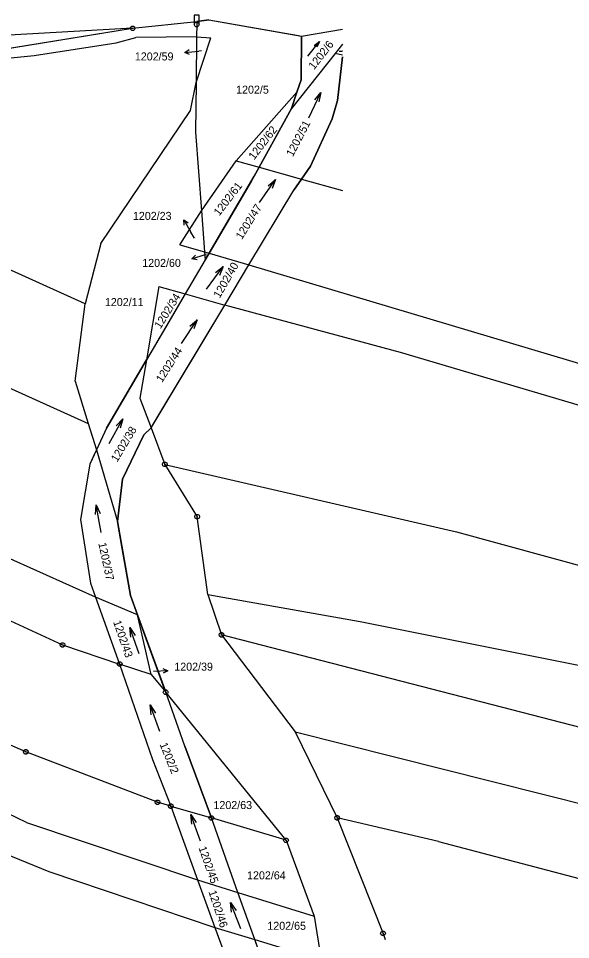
# Model space of a CAD drawing. Extents: x -777309 to -774195, y -1144706 to -1143600.
# Drawn here: x -776168.9 to -776051.5, y -1144044.3 to -1143848.6 of the extents above; entities that cross this region are included whole.
import ezdxf

# ---------------------------------------------------------------- set-up
doc = ezdxf.new("R2010")
doc.units = 0
for name, color, linetype in [('1', 7, 'Continuous'), ('11', 7, 'Continuous'), ('2', 7, 'Continuous'), ('3', 7, 'Continuous'), ('6', 7, 'Continuous'), ('7', 7, 'Continuous'), ('8', 7, 'Continuous')]:
    doc.layers.add(name, color=color, linetype=linetype)

msp = doc.modelspace()

# ---------------------------------------------------------------- linework, layer by layer
at = {"layer": '1'}
for p, q in [((-776144.62, -1143850.73), (-776130.99, -1143849.3)), ((-776131, -1143849.92), (-776131.03, -1143852.55)), ((-776130.99, -1143849.3), (-776131, -1143849.92)), ((-776128.41, -1143848.96), (-776130.99, -1143849.3)), ((-776128.41, -1143848.96), (-776108.73, -1143852.36)), ((-776144.62, -1143850.73), (-776269.47, -1143857.59)), ((-776180.94, -1143856.57), (-776144.62, -1143850.73)), ((-776108.81, -1143861.67), (-776108.73, -1143852.36)), ((-776108.73, -1143852.36), (-776100, -1143850.91)), ((-776165.57, -1143856.47), (-776148.1, -1143853.79)), ((-776148.1, -1143853.79), (-776143.91, -1143852.69)), ((-776131.03, -1143852.55), (-776143.91, -1143852.69)), ((-776131.03, -1143852.55), (-776131.14, -1143862.23)), ((-776131.14, -1143862.23), (-776128.01, -1143852.77)), ((-776131.03, -1143852.55), (-776128.01, -1143852.77)), ((-776100, -1143854.13), (-776101.56, -1143856.1)), ((-776101.56, -1143856.1), (-776110.83, -1143867.79)), ((-776100, -1143856.44), (-776101.56, -1143856.1)), ((-776200.5, -1143860.05), (-776165.57, -1143856.47)), ((-776100, -1143856.8), (-776101.07, -1143866.08)), ((-776154.75, -1143909.25), (-776265.4, -1143859.37)), ((-776109.67, -1143864.27), (-776108.81, -1143861.67)), ((-776132.33, -1143868.21), (-776131.14, -1143862.23)), ((-776131.14, -1143862.23), (-776131.25, -1143872.8)), ((-776122.62, -1143878.89), (-776109.67, -1143864.27)), ((-776110.83, -1143867.79), (-776109.67, -1143864.27)), ((-776101.07, -1143866.08), (-776102.15, -1143869.94)), ((-776117.71, -1143880.26), (-776110.83, -1143867.79)), ((-776151.36, -1143896.46), (-776132.33, -1143868.21)), ((-776102.15, -1143869.94), (-776106.81, -1143880)), ((-776131.25, -1143872.8), (-776129.97, -1143889.5)), ((-776129.97, -1143889.5), (-776122.62, -1143878.89)), ((-776122.62, -1143878.89), (-776117.71, -1143880.26)), ((-776118.75, -1143882.14), (-776117.71, -1143880.26)), ((-776117.71, -1143880.26), (-776108.72, -1143882.78)), ((-776106.81, -1143880), (-776108.72, -1143882.78)), ((-776128.34, -1143898.48), (-776118.75, -1143882.14)), ((-776108.72, -1143882.78), (-776110.33, -1143885.12)), ((-776108.72, -1143882.78), (-776100, -1143885.22)), ((-776119.88, -1143901), (-776110.33, -1143885.12)), ((-776152.51, -1143971.59), (-776341.75, -1143886.7)), ((-776134.61, -1143896.72), (-776129.97, -1143889.5)), ((-776129.97, -1143889.5), (-776129.31, -1143898.19)), ((-776253.1, -1143890.21), (-776154.06, -1143934.69)), ((-776151.36, -1143896.46), (-776154.75, -1143909.25)), ((-776134.61, -1143896.72), (-776129.31, -1143898.19)), ((-776129.31, -1143898.19), (-776128.34, -1143898.48)), ((-776129.31, -1143898.19), (-776129.18, -1143899.9)), ((-776129.18, -1143899.9), (-776128.34, -1143898.48)), ((-776128.34, -1143898.48), (-776119.88, -1143901)), ((-776129.18, -1143899.9), (-776133.42, -1143907.13)), ((-776125, -1143909.52), (-776119.88, -1143901)), ((-776119.88, -1143901), (-776015.54, -1143932.14)), ((-776139.08, -1143905.55), (-776141.66, -1143921.15)), ((-776133.42, -1143907.13), (-776141.66, -1143921.15)), ((-776139.08, -1143905.55), (-776133.42, -1143907.13)), ((-776133.42, -1143907.13), (-776125, -1143909.52)), ((-776156.83, -1143925.67), (-776154.75, -1143909.25)), ((-776140.68, -1143935.59), (-776125, -1143909.52)), ((-776087.62, -1143919.61), (-776125, -1143909.52)), ((-776018.79, -1143940.04), (-776087.62, -1143919.61)), ((-776150.18, -1143935.65), (-776141.66, -1143921.15)), ((-776141.66, -1143921.15), (-776143.08, -1143929.3)), ((-776156.83, -1143925.67), (-776154.06, -1143934.69)), ((-776143.08, -1143929.3), (-776140.68, -1143935.59)), ((-776154.06, -1143934.69), (-776152.34, -1143940.3)), ((-776150.18, -1143935.65), (-776152.34, -1143940.3)), ((-776140.68, -1143935.59), (-776142.24, -1143937.1)), ((-776140.68, -1143935.59), (-776137.78, -1143943.38)), ((-776142.24, -1143937.1), (-776146.77, -1143946.52)), ((-776152.34, -1143940.3), (-776153.75, -1143943.33)), ((-776152.34, -1143940.3), (-776147.85, -1143955.5)), ((-776153.75, -1143943.33), (-776155.73, -1143955.09)), ((-776137.78, -1143943.38), (-776075.71, -1143957.68)), ((-776137.78, -1143943.38), (-776130.9, -1143954.49)), ((-776146.77, -1143946.52), (-776147.85, -1143955.5)), ((-776219.35, -1143953.95), (-776159.54, -1143981.75)), ((-776155.73, -1143955.09), (-776153.58, -1143968.62)), ((-776147.85, -1143955.5), (-776145.07, -1143971.24)), ((-776128.66, -1143971.04), (-776130.9, -1143954.49)), ((-776075.71, -1143957.68), (-776020.67, -1143972.76)), ((-776167.18, -1144019.46), (-776296.05, -1143958.5)), ((-776153.58, -1143968.62), (-776152.51, -1143971.59)), ((-776143.59, -1143975.32), (-776152.51, -1143971.59)), ((-776152.51, -1143971.59), (-776147.38, -1143985.8)), ((-776145.07, -1143971.24), (-776143.59, -1143975.32)), ((-776128.66, -1143971.04), (-776096.24, -1143976.76)), ((-776128.66, -1143971.04), (-776125.72, -1143979.61)), ((-776140.65, -1143988.03), (-776143.59, -1143975.32)), ((-776143.59, -1143975.32), (-776137.59, -1143991.79)), ((-776096.24, -1143976.76), (-776037.14, -1143988.6)), ((-775989.03, -1144014.87), (-776125.72, -1143979.61)), ((-776125.72, -1143979.61), (-776110.04, -1144000.19)), ((-776159.54, -1143981.75), (-776147.38, -1143985.8)), ((-776140.65, -1143988.03), (-776147.38, -1143985.8)), ((-776147.38, -1143985.8), (-776140.42, -1144006.05)), ((-776167.32, -1144004.47), (-776202.79, -1143989.23)), ((-776140.65, -1143988.03), (-776137.59, -1143991.79)), ((-776133.49, -1144003.28), (-776137.59, -1143991.79)), ((-776112, -1144023.24), (-776137.59, -1143991.79)), ((-776110.04, -1144000.19), (-776005.41, -1144026.5)), ((-776110.04, -1144000.19), (-776101.12, -1144018.49)), ((-776139.33, -1144015.17), (-776167.32, -1144004.47)), ((-776133.49, -1144003.28), (-776127.87, -1144018.5)), ((-776140.42, -1144006.05), (-776136.5, -1144016)), ((-776136.5, -1144016), (-776139.33, -1144015.17)), ((-776136.5, -1144016), (-776127.87, -1144018.5)), ((-776136.5, -1144016), (-776130.8, -1144031.65)), ((-776192.7, -1144017.69), (-776162.43, -1144029.85)), ((-776122.22, -1144034.32), (-776127.87, -1144018.5)), ((-776112, -1144023.24), (-776127.87, -1144018.5)), ((-776079.54, -1144023.47), (-776101.12, -1144018.49)), ((-776101.12, -1144018.49), (-776091.37, -1144043.03)), ((-776167.18, -1144019.46), (-776130.8, -1144031.65)), ((-776112, -1144023.24), (-776106.01, -1144039.37)), ((-776079.54, -1144023.47), (-776021.21, -1144038.9)), ((-776162.43, -1144029.85), (-776127.12, -1144041.75)), ((-776130.8, -1144031.65), (-776122.22, -1144034.32)), ((-776130.8, -1144031.65), (-776127.12, -1144041.75)), ((-776122.22, -1144034.32), (-776106.01, -1144039.37)), ((-776118.65, -1144044.33), (-776122.22, -1144034.32)), ((-776106.01, -1144039.37), (-776104.49, -1144048.64)), ((-776127.12, -1144041.75), (-776118.65, -1144044.33)), ((-776127.12, -1144041.75), (-776122.49, -1144054.47)), ((-776091.37, -1144043.03), (-776090.92, -1144044.35)), ((-776118.65, -1144044.33), (-776104.49, -1144048.64)), ((-776115.32, -1144053.65), (-776118.65, -1144044.33))]:
    msp.add_line(p, q, dxfattribs=at)
at = {"layer": '11'}
for points in [[(-776396.99, -1143862.27), (-776328.8, -1143861.5), (-776317.92, -1143860.64), (-776311.57, -1143860.13), (-776303.07, -1143861.75), (-776278.19, -1143860.27), (-776265.4, -1143859.37), (-776261.07, -1143859.06), (-776202.5, -1143858), (-776180.94, -1143856.57), (-776144.62, -1143850.73), (-776130.99, -1143849.3), (-776128.41, -1143848.96), (-776109.31, -1143852.26)], [(-776109.31, -1143852.26), (-776108.73, -1143852.36), (-776108.81, -1143861.67), (-776109.67, -1143864.27), (-776110.83, -1143867.79), (-776117.71, -1143880.26), (-776118.75, -1143882.14), (-776119.42, -1143883.29), (-776128.34, -1143898.48), (-776129.18, -1143899.9), (-776133.42, -1143907.13), (-776136.92, -1143913.08), (-776141.66, -1143921.15), (-776150.18, -1143935.65), (-776152.34, -1143940.3), (-776153.03, -1143941.78), (-776153.75, -1143943.33), (-776155.73, -1143955.09), (-776153.58, -1143968.62), (-776152.51, -1143971.59), (-776147.38, -1143985.8), (-776140.42, -1144006.05), (-776136.5, -1144016), (-776130.8, -1144031.65), (-776127.12, -1144041.75), (-776122.49, -1144054.47)], [(-776115.32, -1144053.65), (-776118.65, -1144044.33), (-776122.22, -1144034.32), (-776127.87, -1144018.5), (-776133.49, -1144003.28), (-776137.59, -1143991.79), (-776137.83, -1143991.12), (-776142.3, -1143978.87), (-776143.59, -1143975.32), (-776145.07, -1143971.24), (-776146.84, -1143961.22), (-776147.85, -1143955.5), (-776146.77, -1143946.52), (-776142.24, -1143937.1), (-776140.68, -1143935.59), (-776139.03, -1143932.84), (-776125, -1143909.52), (-776119.88, -1143901), (-776110.33, -1143885.12), (-776108.72, -1143882.78), (-776106.81, -1143880), (-776102.15, -1143869.94), (-776101.07, -1143866.08), (-776100.5, -1143861.1), (-776100, -1143856.79)]]:
    msp.add_lwpolyline(points, dxfattribs=at)
at = {"layer": '3'}
for p, q in [((-776107.38, -1143856.66), (-776104.9, -1143853.5)), ((-776107.12, -1143869.77), (-776104.6, -1143864.33)), ((-776117.64, -1143887.75), (-776114.2, -1143882.83)), ((-776128.88, -1143906.18), (-776125.38, -1143901.3)), ((-776134.21, -1143917.66), (-776130.91, -1143912.64)), ((-776149.63, -1143938.93), (-776146.73, -1143933.67)), ((-776151.29, -1143957.86), (-776152.37, -1143951.96)), ((-776143.21, -1143983.66), (-776145.23, -1143978.02)), ((-776138.85, -1144000.16), (-776140.87, -1143994.5)), ((-776130.2, -1144023.42), (-776132.22, -1144017.76)), ((-776121.61, -1144042.04), (-776123.83, -1144036.46))]:
    msp.add_line(p, q, dxfattribs=at)
for points in [[(-776105.99, -1143854.35), (-776104.9, -1143853.5), (-776105.46, -1143854.76)], [(-776105.89, -1143865.93), (-776104.6, -1143864.33), (-776104.99, -1143866.35)], [(-776115.76, -1143884.18), (-776114.2, -1143882.83), (-776114.94, -1143884.76)], [(-776126.96, -1143902.64), (-776125.38, -1143901.3), (-776126.14, -1143903.22)], [(-776132.43, -1143914.04), (-776130.91, -1143912.64), (-776131.59, -1143914.59)], [(-776148.14, -1143935.18), (-776146.73, -1143933.67), (-776147.26, -1143935.67)], [(-776152.5, -1143954.02), (-776152.37, -1143951.96), (-776151.52, -1143953.84)], [(-776145.03, -1143980.07), (-776145.23, -1143978.02), (-776144.09, -1143979.73)], [(-776140.67, -1143996.56), (-776140.87, -1143994.5), (-776139.73, -1143996.22)], [(-776132.02, -1144019.82), (-776132.22, -1144017.76), (-776131.08, -1144019.48)], [(-776123.56, -1144038.51), (-776123.83, -1144036.46), (-776122.63, -1144038.14)]]:
    msp.add_lwpolyline(points, dxfattribs=at)
at = {"layer": '6'}
msp.add_line((-776131.05, -1143849.92), (-776130.95, -1143849.92), dxfattribs=at)
for points in [[(-776130.5, -1143849.92), (-776130.6, -1143850.21), (-776130.85, -1143850.39), (-776131.16, -1143850.39), (-776131.41, -1143850.21), (-776131.51, -1143849.92), (-776131.41, -1143849.63), (-776131.16, -1143849.45), (-776130.85, -1143849.45), (-776130.6, -1143849.63), (-776130.5, -1143849.92), (-776130.5, -1143848.65), (-776130.5, -1143847.92), (-776131, -1143847.92), (-776131.5, -1143847.92), (-776131.5, -1143849.19), (-776131.5, -1143849.92)], [(-776131.05, -1143849.92), (-776131, -1143849.92), (-776130.95, -1143849.92)]]:
    msp.add_lwpolyline(points, dxfattribs=at)
at = {"layer": '7'}
for p, q in [((-776133.54, -1143855.86), (-776130.55, -1143855.57)), ((-776129.97, -1143855.51), (-776130.55, -1143855.57)), ((-776100.7, -1143855.59), (-776100.07, -1143855.55)), ((-776100, -1143855.55), (-776100.07, -1143855.55)), ((-776133.73, -1143891.43), (-776132.23, -1143894.03)), ((-776131.48, -1143895.34), (-776132.23, -1143894.03)), ((-776132.01, -1143899.73), (-776129.16, -1143898.79)), ((-776128.96, -1143898.72), (-776129.16, -1143898.79)), ((-776140.21, -1143987.35), (-776140.15, -1143987.35)), ((-776137.15, -1143987.21), (-776140.15, -1143987.35))]:
    msp.add_line(p, q, dxfattribs=at)
for points in [[(-776132.49, -1143856.26), (-776133.54, -1143855.86), (-776132.59, -1143855.26)], [(-776133.66, -1143892.55), (-776133.73, -1143891.43), (-776132.79, -1143892.05)], [(-776130.9, -1143899.89), (-776132.01, -1143899.73), (-776131.22, -1143898.94)], [(-776138.17, -1143986.76), (-776137.15, -1143987.21), (-776138.13, -1143987.76)]]:
    msp.add_lwpolyline(points, dxfattribs=at)
at = {"layer": '8'}
for p, q in [((-776144.74, -1143850.73), (-776144.5, -1143850.73)), ((-776137.9, -1143943.38), (-776137.66, -1143943.38)), ((-776131.02, -1143954.49), (-776130.78, -1143954.49)), ((-776125.84, -1143979.61), (-776125.6, -1143979.61)), ((-776159.66, -1143981.75), (-776159.42, -1143981.75)), ((-776147.5, -1143985.8), (-776147.26, -1143985.8)), ((-776137.71, -1143991.79), (-776137.47, -1143991.79)), ((-776167.44, -1144004.47), (-776167.2, -1144004.47)), ((-776139.45, -1144015.17), (-776139.21, -1144015.17)), ((-776136.62, -1144016), (-776136.38, -1144016)), ((-776127.99, -1144018.5), (-776127.75, -1144018.5)), ((-776101.24, -1144018.49), (-776101, -1144018.49)), ((-776112.12, -1144023.24), (-776111.88, -1144023.24)), ((-776091.49, -1144043.03), (-776091.25, -1144043.03))]:
    msp.add_line(p, q, dxfattribs=at)
for points in [[(-776144.47, -1143850.25), (-776144.22, -1143850.43), (-776144.12, -1143850.72), (-776144.22, -1143851.01), (-776144.47, -1143851.19), (-776144.78, -1143851.19), (-776145.03, -1143851.01), (-776145.13, -1143850.72), (-776145.03, -1143850.43), (-776144.78, -1143850.25)], [(-776137.63, -1143942.9), (-776137.38, -1143943.08), (-776137.28, -1143943.37), (-776137.38, -1143943.66), (-776137.63, -1143943.84), (-776137.94, -1143943.84), (-776138.19, -1143943.66), (-776138.29, -1143943.37), (-776138.19, -1143943.08), (-776137.94, -1143942.9)], [(-776130.75, -1143954.01), (-776130.5, -1143954.19), (-776130.4, -1143954.48), (-776130.5, -1143954.77), (-776130.75, -1143954.95), (-776131.06, -1143954.95), (-776131.31, -1143954.77), (-776131.41, -1143954.48), (-776131.31, -1143954.19), (-776131.06, -1143954.01)], [(-776125.57, -1143979.13), (-776125.32, -1143979.31), (-776125.22, -1143979.6), (-776125.32, -1143979.89), (-776125.57, -1143980.07), (-776125.88, -1143980.07), (-776126.13, -1143979.89), (-776126.23, -1143979.6), (-776126.13, -1143979.31), (-776125.88, -1143979.13)], [(-776159.39, -1143981.27), (-776159.14, -1143981.45), (-776159.04, -1143981.74), (-776159.14, -1143982.03), (-776159.39, -1143982.21), (-776159.7, -1143982.21), (-776159.95, -1143982.03), (-776160.05, -1143981.74), (-776159.95, -1143981.45), (-776159.7, -1143981.27)], [(-776147.23, -1143985.32), (-776146.98, -1143985.5), (-776146.88, -1143985.79), (-776146.98, -1143986.08), (-776147.23, -1143986.26), (-776147.54, -1143986.26), (-776147.79, -1143986.08), (-776147.89, -1143985.79), (-776147.79, -1143985.5), (-776147.54, -1143985.32)], [(-776137.44, -1143991.31), (-776137.19, -1143991.49), (-776137.09, -1143991.78), (-776137.19, -1143992.07), (-776137.44, -1143992.25), (-776137.75, -1143992.25), (-776138, -1143992.07), (-776138.1, -1143991.78), (-776138, -1143991.49), (-776137.75, -1143991.31)], [(-776167.17, -1144003.99), (-776166.92, -1144004.17), (-776166.82, -1144004.46), (-776166.92, -1144004.75), (-776167.17, -1144004.93), (-776167.48, -1144004.93), (-776167.73, -1144004.75), (-776167.83, -1144004.46), (-776167.73, -1144004.17), (-776167.48, -1144003.99)], [(-776139.18, -1144014.69), (-776138.93, -1144014.87), (-776138.83, -1144015.16), (-776138.93, -1144015.45), (-776139.18, -1144015.63), (-776139.49, -1144015.63), (-776139.74, -1144015.45), (-776139.84, -1144015.16), (-776139.74, -1144014.87), (-776139.49, -1144014.69)], [(-776136.35, -1144015.52), (-776136.1, -1144015.7), (-776136, -1144015.99), (-776136.1, -1144016.28), (-776136.35, -1144016.46), (-776136.66, -1144016.46), (-776136.91, -1144016.28), (-776137.01, -1144015.99), (-776136.91, -1144015.7), (-776136.66, -1144015.52)], [(-776127.72, -1144018.02), (-776127.47, -1144018.2), (-776127.37, -1144018.49), (-776127.47, -1144018.78), (-776127.72, -1144018.96), (-776128.03, -1144018.96), (-776128.28, -1144018.78), (-776128.38, -1144018.49), (-776128.28, -1144018.2), (-776128.03, -1144018.02)], [(-776100.97, -1144018.01), (-776100.72, -1144018.19), (-776100.62, -1144018.48), (-776100.72, -1144018.77), (-776100.97, -1144018.95), (-776101.28, -1144018.95), (-776101.53, -1144018.77), (-776101.63, -1144018.48), (-776101.53, -1144018.19), (-776101.28, -1144018.01)], [(-776111.85, -1144022.76), (-776111.6, -1144022.94), (-776111.5, -1144023.23), (-776111.6, -1144023.52), (-776111.85, -1144023.7), (-776112.16, -1144023.7), (-776112.41, -1144023.52), (-776112.51, -1144023.23), (-776112.41, -1144022.94), (-776112.16, -1144022.76)], [(-776091.22, -1144042.55), (-776090.97, -1144042.73), (-776090.87, -1144043.02), (-776090.97, -1144043.31), (-776091.22, -1144043.49), (-776091.53, -1144043.49), (-776091.78, -1144043.31), (-776091.88, -1144043.02), (-776091.78, -1144042.73), (-776091.53, -1144042.55)]]:
    msp.add_lwpolyline(points, close=True, dxfattribs=at)

# ---------------------------------------------------------------- texts
at = {"layer": '2'}
for s, height, rotation, p in [('1202/6', 1.7, 51.8527, (-776106.04, -1143859.65)), ('1202/62', 1.7, 52.2538, (-776118.79, -1143878.81)), ('1202/51', 1.7, 62.2805, (-776110.56, -1143878.14)), ('1202/61', 1.7, 52.3683, (-776126.2, -1143890.72)), ('1202/47', 1.7, 58.0406, (-776121.39, -1143895.74)), ('1202/60', 0.1, 260.0082, (-776128.96, -1143898.74)), ('1202/40', 1.7, 60.046, (-776126.11, -1143908.2)), ('1202/34', 1.7, 58.0406, (-776138.7, -1143914.71)), ('1202/44', 1.7, 57.4677, (-776138.37, -1143926.12)), ('1202/38', 1.7, 58.9574, (-776147.91, -1143943.02)), ('1202/37', 1.7, 282.239, (-776151.93, -1143960.15)), ('1202/43', 1.7, 289.1145, (-776148.79, -1143976.84)), ('1202/2', 1.7, 292.0366, (-776138.91, -1144002.86)), ('1202/45', 1.7, 289.3437, (-776130.63, -1144024.84)), ('1202/46', 1.7, 288.1978, (-776128.51, -1144034.18))]:
    msp.add_text(s, height=height, rotation=rotation, dxfattribs=at).set_placement(p)
for s, height, p in [('1202/59', 0.1, (-776129.95, -1143855.51)), ('1202/53', 0.1, (-776100.68, -1143855.59)), ('1202/5', 1.7, (-776122.61, -1143864.61)), ('1202/23', 0.1, (-776131.46, -1143895.34)), ('1202/11', 1.7, (-776150.52, -1143909.74)), ('1202/39', 0.1, (-776140.19, -1143987.35)), ('1202/63', 1.7, (-776127.43, -1144016.61)), ('1202/64', 1.7, (-776120.28, -1144031.54)), ('1202/65', 1.7, (-776115.97, -1144042.26))]:
    msp.add_text(s, height=height, dxfattribs=at).set_placement(p)
at = {"layer": '7'}
for s, p in [('1202/59', (-776144.15, -1143857.55)), ('1202/23', (-776144.56, -1143891.43)), ('1202/60', (-776142.58, -1143901.42)), ('1202/39', (-776135.76, -1143987.21))]:
    msp.add_text(s, height=1.7, dxfattribs=at).set_placement(p)

doc.saveas('drawing.dxf')
